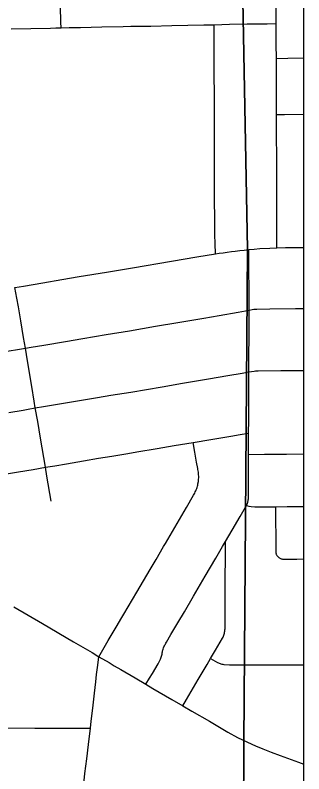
# Model space of a CAD drawing. Extents: x -59 to 82, y -3 to 49.
# Drawn here: x -8.574 to -8.279, y 30.372 to 31.148 of the extents above; entities that cross this region are included whole.
import ezdxf

# ---------------------------------------------------------------- set-up
doc = ezdxf.new("R2010")
doc.units = 0
for name, color, linetype in [('GM_X_City_Street', 7, 'Continuous'), ('GM_X_Corporation', 7, 'Continuous'), ('GM_X_County_Road', 7, 'Continuous'), ('SH_Data', 7, 'Continuous')]:
    doc.layers.add(name, color=color, linetype=linetype)

msp = doc.modelspace()

# ---------------------------------------------------------------- linework, layer by layer
at = {"layer": 'GM_X_City_Street'}
for points in [[(-8.52733, 31.13553), (-8.52746, 31.14138), (-8.52774, 31.15741), (-8.5282, 31.17819), (-8.52866, 31.19332), (-8.52884, 31.20259)], [(-8.30611, 30.91019), (-8.30623, 30.93423), (-8.30637, 31.00484), (-8.30644, 31.02322), (-8.30654, 31.04655), (-8.30662, 31.06865), (-8.30669, 31.08685), (-8.30676, 31.10418), (-8.30688, 31.11856), (-8.30699, 31.13237), (-8.30703, 31.13981), (-8.30705, 31.16163)], [(-8.57833, 31.13436), (-8.53818, 31.13526), (-8.53282, 31.13539), (-8.52733, 31.13553), (-8.51916, 31.13573), (-8.5074, 31.13585), (-8.48545, 31.13641), (-8.46358, 31.13684), (-8.45593, 31.13699), (-8.43528, 31.1373), (-8.41372, 31.1378), (-8.38104, 31.13842), (-8.37047, 31.13865), (-8.35485, 31.13908), (-8.33674, 31.13944)], [(-8.36908, 30.90399), (-8.36921, 30.90667), (-8.36939, 30.91176), (-8.36957, 30.91624), (-8.36971, 30.9218), (-8.36997, 30.97733), (-8.3702, 31.06625), (-8.3704, 31.08839), (-8.37047, 31.13865)], [(-8.33674, 31.13944), (-8.31627, 31.13964), (-8.30703, 31.13981)], [(-8.30676, 31.10418), (-8.29484, 31.10443), (-8.27858, 31.10476)], [(-8.30654, 31.04655), (-8.29835, 31.04671), (-8.27868, 31.04709), (-8.27858, 31.04709)], [(-8.33731, 30.64631), (-8.33666, 30.64771), (-8.33634, 30.64856), (-8.33606, 30.64943), (-8.33583, 30.65032), (-8.33565, 30.65122), (-8.33552, 30.65212), (-8.33542, 30.65303), (-8.33523, 30.66375), (-8.33521, 30.69863), (-8.33512, 30.72034), (-8.33496, 30.73387), (-8.3349, 30.7531), (-8.33496, 30.78315), (-8.33467, 30.83533), (-8.33464, 30.84626), (-8.33483, 30.9084)], [(-8.53747, 30.65073), (-8.54193, 30.67639), (-8.5434, 30.68545), (-8.54509, 30.69557), (-8.54841, 30.7152), (-8.55126, 30.73243), (-8.55371, 30.74622), (-8.55483, 30.75307), (-8.55732, 30.76825), (-8.56245, 30.79867), (-8.5629, 30.80107), (-8.56392, 30.80736), (-8.56586, 30.81839), (-8.56866, 30.8354), (-8.5711, 30.84959), (-8.57273, 30.85876), (-8.57457, 30.86957)], [(-8.5886, 30.80328), (-8.56392, 30.80736), (-8.55789, 30.80836), (-8.54496, 30.8105), (-8.52262, 30.81425), (-8.50489, 30.81734), (-8.48116, 30.82126), (-8.45735, 30.82529), (-8.43049, 30.82985), (-8.40779, 30.83368), (-8.38103, 30.83814), (-8.3652, 30.84091), (-8.34597, 30.84428), (-8.33464, 30.84626)], [(-8.33464, 30.84626), (-8.33156, 30.8469), (-8.32984, 30.8472), (-8.32843, 30.84738), (-8.32663, 30.84751), (-8.31338, 30.84766), (-8.28709, 30.84795), (-8.27858, 30.84803)], [(-8.58074, 30.7416), (-8.56604, 30.74403), (-8.56093, 30.74493), (-8.55371, 30.74622), (-8.54529, 30.74768), (-8.49003, 30.75691), (-8.47642, 30.75923), (-8.45598, 30.76253), (-8.42375, 30.76797), (-8.40297, 30.77158), (-8.37622, 30.77607), (-8.35633, 30.77943), (-8.34161, 30.78199), (-8.33496, 30.78315)], [(-8.33496, 30.78315), (-8.32942, 30.78394), (-8.32809, 30.78407), (-8.32554, 30.78421), (-8.30204, 30.78447), (-8.27858, 30.78468)], [(-8.65088, 30.66727), (-8.63906, 30.66926), (-8.61532, 30.67329), (-8.59171, 30.67732), (-8.57094, 30.68078), (-8.55594, 30.68332), (-8.5434, 30.68545), (-8.5337, 30.68708), (-8.52192, 30.68898), (-8.50438, 30.69203), (-8.48901, 30.69462), (-8.47521, 30.69698), (-8.45896, 30.69966), (-8.44978, 30.70122), (-8.42889, 30.70472), (-8.41157, 30.7076), (-8.3919, 30.71091), (-8.37401, 30.71392), (-8.35323, 30.71745), (-8.34379, 30.71904), (-8.33512, 30.72034)], [(-8.48849, 30.49151), (-8.48459, 30.49847), (-8.47892, 30.50805), (-8.46997, 30.52333), (-8.4661, 30.52985), (-8.46303, 30.53513), (-8.44985, 30.55759), (-8.43613, 30.58073), (-8.43003, 30.59105), (-8.42242, 30.6042), (-8.42048, 30.60755), (-8.39887, 30.64438), (-8.3916, 30.657), (-8.39099, 30.65801), (-8.39038, 30.65911), (-8.38981, 30.66022), (-8.38929, 30.66135), (-8.38881, 30.66251), (-8.38838, 30.66368), (-8.38799, 30.66486), (-8.38763, 30.66606), (-8.38733, 30.66727), (-8.38707, 30.66849), (-8.38666, 30.67083), (-8.38649, 30.67205), (-8.38636, 30.67327), (-8.38629, 30.67449), (-8.38646, 30.6794), (-8.38661, 30.68061), (-8.38682, 30.68183), (-8.38707, 30.68303), (-8.38734, 30.68409), (-8.38846, 30.69085), (-8.39034, 30.70109), (-8.3919, 30.71091)], [(-8.33521, 30.69863), (-8.31885, 30.6988), (-8.29628, 30.69903), (-8.27858, 30.69921)], [(-8.44037, 30.46331), (-8.4366, 30.46957), (-8.43373, 30.47416), (-8.42786, 30.48432), (-8.42607, 30.48777), (-8.42559, 30.48881), (-8.42516, 30.48985), (-8.42476, 30.49092), (-8.4244, 30.49199), (-8.42409, 30.49308), (-8.42382, 30.49418), (-8.42358, 30.4953), (-8.4234, 30.49641), (-8.42327, 30.49734), (-8.42301, 30.49831), (-8.42268, 30.49937), (-8.42231, 30.50042), (-8.4219, 30.50145), (-8.42145, 30.50247), (-8.42097, 30.50348), (-8.42045, 30.50446), (-8.41989, 30.50542), (-8.41925, 30.50644), (-8.41474, 30.51414), (-8.40754, 30.52612), (-8.401, 30.53752), (-8.3917, 30.55341), (-8.37982, 30.57385), (-8.36882, 30.5925), (-8.36205, 30.60417), (-8.35895, 30.60952), (-8.35207, 30.62117), (-8.34398, 30.6349), (-8.33833, 30.64457), (-8.33731, 30.64631)], [(-8.33731, 30.64631), (-8.33497, 30.6457), (-8.33255, 30.64533), (-8.32888, 30.645), (-8.32538, 30.64487), (-8.30767, 30.645), (-8.2955, 30.64513), (-8.27987, 30.6453), (-8.27858, 30.64532)], [(-8.30767, 30.645), (-8.30753, 30.63046), (-8.30739, 30.61483), (-8.30725, 30.59982), (-8.30711, 30.59756), (-8.307, 30.59705), (-8.30677, 30.59628), (-8.30649, 30.5957), (-8.30614, 30.59518), (-8.30586, 30.59479), (-8.30512, 30.59395), (-8.30432, 30.59316), (-8.30364, 30.59265), (-8.30306, 30.59225), (-8.30248, 30.59192), (-8.30188, 30.59169), (-8.30128, 30.59155), (-8.30043, 30.59145), (-8.29924, 30.59137), (-8.28588, 30.5915), (-8.27858, 30.59155)], [(-8.40269, 30.4413), (-8.39878, 30.44763), (-8.38672, 30.46817), (-8.37778, 30.48334), (-8.37415, 30.48954), (-8.3691, 30.49821), (-8.36188, 30.51045), (-8.3614, 30.51151), (-8.36099, 30.51253), (-8.36061, 30.51356), (-8.36029, 30.5146), (-8.36001, 30.51566), (-8.35976, 30.51673), (-8.35957, 30.5178), (-8.35942, 30.51889), (-8.3593, 30.51998), (-8.35924, 30.52107), (-8.3593, 30.53761), (-8.35914, 30.56861), (-8.35901, 30.59621), (-8.35895, 30.60952)], [(-8.50411, 30.36143), (-8.50282, 30.37204), (-8.50103, 30.38687), (-8.49936, 30.40148), (-8.49727, 30.41833), (-8.49643, 30.42542), (-8.49493, 30.43885), (-8.49315, 30.45419), (-8.49176, 30.46562), (-8.49089, 30.47321), (-8.48967, 30.48271), (-8.48849, 30.49151)], [(-8.37415, 30.48954), (-8.36694, 30.48558), (-8.36607, 30.48514), (-8.36523, 30.48476), (-8.36436, 30.48442), (-8.36348, 30.48412), (-8.36258, 30.48388), (-8.36168, 30.48368), (-8.36069, 30.48351), (-8.35459, 30.48324), (-8.34486, 30.48311), (-8.33639, 30.48307)], [(-8.33639, 30.48307), (-8.30845, 30.48319), (-8.28457, 30.4833), (-8.27858, 30.48333)], [(-8.60271, 30.42029), (-8.59878, 30.41913), (-8.59562, 30.41862), (-8.59262, 30.41851), (-8.55431, 30.41845), (-8.49727, 30.41833)]]:
    msp.add_lwpolyline(points, dxfattribs=at)
at = {"layer": 'GM_X_Corporation'}
msp.add_lwpolyline([(-8.27858, 29.69996), (-8.27858, 32.42882), (-8.35414, 32.42839), (-8.35279, 32.13296), (-8.35112, 31.94135), (-8.34995, 31.63716), (-8.33647, 30.90891), (-8.33999, 30.40344), (-8.34329, 29.7075), (-8.34268, 29.69724)], close=True, dxfattribs=at)
msp.add_lwpolyline([(-10.09896, 31.20292), (-10.0062, 31.12626), (-9.2557, 30.52091), (-8.59162, 29.98909), (-8.56459, 29.96763), (-8.55182, 29.95651), (-8.53554, 29.9409), (-8.51461, 29.92082), (-8.49557, 29.90072), (-8.47376, 29.87572), (-8.44456, 29.84252), (-8.39844, 29.78156), (-8.34329, 29.7075), (-8.33999, 30.40344), (-8.33647, 30.90891), (-8.34995, 31.63716)], dxfattribs=at)
at = {"layer": 'GM_X_County_Road'}
for points in [[(-8.33483, 30.9084), (-8.32958, 30.90887), (-8.32356, 30.90932), (-8.31357, 30.90981), (-8.30611, 30.91019), (-8.29732, 30.91045), (-8.28038, 30.91066), (-8.27858, 30.91067)], [(-8.57457, 30.86957), (-8.5659, 30.87102), (-8.54597, 30.87439), (-8.5264, 30.87775), (-8.50869, 30.88073), (-8.48092, 30.8854), (-8.45429, 30.88976), (-8.4141, 30.8966), (-8.38814, 30.90096), (-8.36908, 30.90399), (-8.36528, 30.90459), (-8.36117, 30.90521), (-8.35705, 30.90575), (-8.35282, 30.90628), (-8.34899, 30.90676), (-8.34417, 30.90735), (-8.33958, 30.90786), (-8.33483, 30.9084)], [(-8.57576, 30.54265), (-8.56108, 30.53409), (-8.54642, 30.52547), (-8.51457, 30.50688), (-8.49551, 30.49573), (-8.48849, 30.49151), (-8.47814, 30.4854), (-8.47282, 30.48229), (-8.46594, 30.47837), (-8.45148, 30.46989), (-8.44037, 30.46331), (-8.43326, 30.4591), (-8.41379, 30.44776), (-8.40269, 30.4413), (-8.39331, 30.43576), (-8.3753, 30.42539), (-8.3563, 30.41435), (-8.34646, 30.40891), (-8.33638, 30.40385)], [(-8.33638, 30.40385), (-8.32805, 30.40021), (-8.32054, 30.39704), (-8.312, 30.39381), (-8.30272, 30.3904), (-8.28403, 30.38341), (-8.27858, 30.38141)]]:
    msp.add_lwpolyline(points, dxfattribs=at)
at = {"layer": 'SH_Data'}
msp.add_lwpolyline([(-15.07858, 28.54818), (-8.27858, 28.54818), (-8.27858, 35.34818), (-15.07858, 35.34818)], close=True, dxfattribs=at)

doc.saveas('drawing.dxf')
